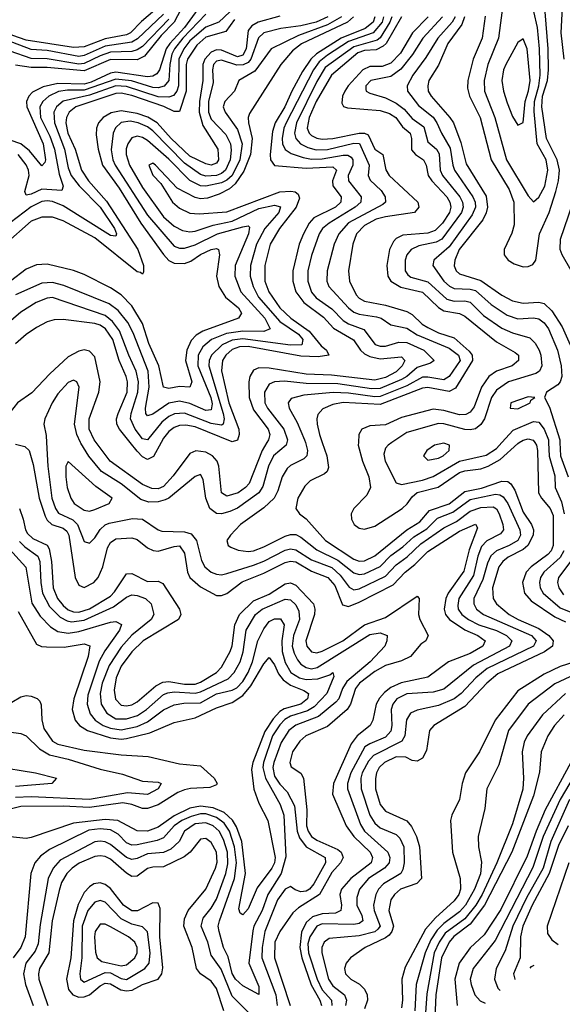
# Model space of a CAD drawing. Header units: inches. Extents: x 884549 to 1028252, y 526810 to 653624.
# Tile 701 of 1056: x 1001506 to 1003559, y 577875 to 581600. Entities that reach past the tile are written whole.
import ezdxf

# ---------------------------------------------------------------- set-up
doc = ezdxf.new("R2010")
doc.units = ezdxf.units.IN
doc.header["$MEASUREMENT"] = 0
doc.layers.add('B0507', color=7, linetype='Continuous')
doc.layers.add('B0508', color=7, linetype='Continuous')

msp = doc.modelspace()

# ---------------------------------------------------------------- linework, layer by layer
at = {"layer": 'B0507', "color": 5}
for points, elevation in [([(1001490, 579994.2), (1001525.2, 579985.2), (1001541.5, 579970), (1001556.6, 579916.6), (1001579.2, 579790), (1001602, 579722), (1001610, 579705.9), (1001627.8, 579690), (1001670, 579676), (1001685, 579665), (1001691.9, 579650), (1001715.5, 579490), (1001730, 579460.1), (1001750, 579452), (1001787.1, 579470), (1001803.4, 579490), (1001820.5, 579530), (1001838.7, 579601.3), (1001850, 579622.3), (1001870, 579635.6), (1001930, 579640.1), (1001950, 579633.8), (1001990, 579601.5), (1002011.4, 579591.4), (1002030, 579589.4), (1002090, 579607.3), (1002110, 579608.7), (1002130, 579582), (1002140.3, 579510), (1002150, 579488.8), (1002190, 579454.2), (1002250, 579421), (1002270, 579420.8), (1002290, 579429.1), (1002347.2, 579472.8), (1002430, 579506), (1002510, 579546.5), (1002530, 579551.6), (1002550, 579548.6), (1002610, 579513.5), (1002672, 579490), (1002698.7, 579458.7), (1002726.6, 579386.6), (1002750, 579379.8), (1002790, 579395.5), (1002918.4, 579461.6), (1002963.8, 579510), (1003001.2, 579538.8), (1003050, 579587.6), (1003170, 579664.8), (1003230, 579690.9), (1003237.9, 579677.9), (1003205.9, 579594.1), (1003186.2, 579513.8), (1003126.5, 579430), (1003118, 579410), (1003112.1, 579370), (1003116.3, 579350), (1003131.2, 579330), (1003190, 579291.4), (1003239.5, 579270), (1003266.2, 579250), (1003257.4, 579230), (1003210, 579202.2), (1003127.5, 579170), (1003050, 579112.6), (1002949, 579091), (1002910, 579073.1), (1002885.4, 579054.6), (1002866.8, 579033.2), (1002854.5, 579010), (1002841.5, 578950), (1002831.9, 578930), (1002782.4, 578890), (1002760, 578860), (1002692.5, 578710), (1002689.1, 578669.1), (1002740.6, 578550), (1002770, 578510.1), (1002832.2, 578450), (1002840.6, 578430), (1002834.9, 578410), (1002758.6, 578350), (1002723.9, 578310), (1002717.1, 578290), (1002723.2, 578250), (1002720.9, 578230), (1002700.3, 578219.7), (1002650, 578216.6), (1002614.2, 578205.8), (1002590, 578183.8), (1002572.2, 578147.8), (1002565.2, 578090), (1002573.2, 578050), (1002608.7, 577948.7), (1002641.5, 577890), (1002647.2, 577870)], 2120), ([(1001607.9, 580000), (1001612, 579910), (1001627.7, 579790), (1001641.4, 579750), (1001652.8, 579732.8), (1001707.6, 579707.6), (1001724.5, 579690), (1001750, 579625.3), (1001770, 579619.5), (1001790, 579639.2), (1001810, 579670.6), (1001830, 579688.5), (1001845, 579695), (1001932.6, 579712.6), (1001970, 579710.1), (1002029.8, 579669.8), (1002044.3, 579664.4), (1002130, 579662.6), (1002154.9, 579654.9), (1002174.3, 579630), (1002194.2, 579554.2), (1002206.8, 579530), (1002230, 579510.1), (1002250, 579502.5), (1002270, 579499.6), (1002290, 579504.2), (1002390, 579535.5), (1002430, 579551.3), (1002510, 579593.3), (1002530, 579598), (1002550, 579594.2), (1002610, 579556.7), (1002686.8, 579526.8), (1002718.6, 579498.6), (1002752.5, 579452.5), (1002770, 579443.2), (1002790, 579446.2), (1002890, 579494), (1002930, 579537.9), (1002972.2, 579567.8), (1003023.3, 579616.7), (1003110, 579677.4), (1003158.1, 579701.9), (1003210, 579739.9), (1003250, 579754.2), (1003296.5, 579756.5), (1003309.3, 579749.3), (1003319.1, 579730), (1003333.9, 579690), (1003335.6, 579670), (1003325.1, 579654.9), (1003272.5, 579627.5), (1003253.5, 579606.5), (1003239.1, 579570), (1003222.5, 579497.5), (1003166.7, 579410), (1003163.1, 579383.1), (1003165.1, 579370), (1003178.2, 579350), (1003203.5, 579330), (1003242.9, 579310), (1003310, 579288.7), (1003347.5, 579270), (1003367.3, 579250), (1003358.9, 579230), (1003222.1, 579157.9), (1003110, 579067), (1003070, 579055.2), (1002970, 579049.3), (1002932.1, 579030), (1002916.9, 579010), (1002911.4, 578990), (1002914.2, 578930), (1002910, 578907.7), (1002890, 578885.4), (1002830, 578860.6), (1002811.5, 578848.5), (1002758, 578750), (1002746.3, 578710), (1002746.3, 578690), (1002794.6, 578554.6), (1002810.7, 578530), (1002898.7, 578450), (1002906.3, 578430), (1002903.2, 578410), (1002885.5, 578390), (1002825.7, 578350), (1002791.6, 578310), (1002781.5, 578278.5), (1002781.4, 578250), (1002799.9, 578210), (1002804.2, 578190), (1002790, 578180.8), (1002770, 578176.9), (1002650, 578179.5), (1002629.8, 578170), (1002603.1, 578130), (1002596.6, 578103.4), (1002598.6, 578070), (1002631.3, 577970), (1002649.9, 577930), (1002685.3, 577890), (1002687.1, 577870)], 2140), ([(1002516.4, 580000), (1002513.4, 579990), (1002466.5, 579950), (1002447.3, 579910), (1002426, 579834), (1002410.7, 579809.3), (1002330, 579752.2), (1002301.5, 579738.5), (1002270, 579730.2), (1002250, 579732), (1002225, 579750), (1002210.2, 579790), (1002199.9, 579859.9), (1002190, 579878.8), (1002170, 579871.1), (1002070.2, 579789.8), (1002056.6, 579783.4), (1002030, 579775.6), (1001994.1, 579774.1), (1001963.9, 579783.9), (1001890, 579843.4), (1001815.6, 579890), (1001768.1, 579948.1), (1001737.5, 579997.5), (1001736.2, 580000)], 2140), ([(1002440.8, 580000), (1002423.1, 579970), (1002374.4, 579845.6), (1002360.7, 579830), (1002332.1, 579810), (1002290, 579796.6), (1002269.6, 579810), (1002259.7, 579910), (1002252.8, 579930), (1002235.6, 579950), (1002210, 579963.4), (1002171.9, 579968.1), (1002150, 579958.3), (1002086.2, 579873.8), (1002050, 579834.3), (1002030, 579824.4), (1002006.4, 579826.4), (1001970, 579841.7), (1001847.8, 579930), (1001795.6, 580000)], 2120), ([(1002041.1, 580000), (1002012.5, 579947.5), (1001990, 579936.4), (1001970, 579945.4), (1001950, 579967.1), (1001923.8, 580000)], 2080), ([(1002586.6, 580000), (1002594.9, 579970), (1002592.5, 579950), (1002581.1, 579938.9), (1002530, 579913.4), (1002518.1, 579901.9), (1002498.8, 579870), (1002482.6, 579817.4), (1002468.1, 579790), (1002430, 579753.1), (1002341.8, 579690), (1002302.9, 579650), (1002290.2, 579630), (1002294.6, 579610), (1002304.1, 579604.1), (1002332.9, 579592.9), (1002370, 579588.4), (1002390, 579590.8), (1002430, 579605.5), (1002510, 579646.1), (1002530, 579652.4), (1002550, 579652.3), (1002570, 579641.8), (1002630, 579593.8), (1002710, 579555.3), (1002770, 579507.1), (1002790, 579501), (1002810, 579503.8), (1002870, 579531.2), (1002910, 579572.9), (1002955.2, 579604.8), (1002996.5, 579643.5), (1003046.1, 579673.9), (1003086.4, 579713.6), (1003144, 579736), (1003210, 579785), (1003305.2, 579805.2), (1003322.2, 579802.2), (1003334.8, 579794.8), (1003352.5, 579770), (1003397.8, 579670), (1003400.2, 579650), (1003389.7, 579630), (1003357.5, 579610), (1003310.2, 579589.8), (1003288.7, 579571.4), (1003275.9, 579544.1), (1003257.7, 579482.3), (1003224.3, 579410), (1003223.6, 579390), (1003234.3, 579370), (1003260.4, 579350), (1003441.8, 579270), (1003459.7, 579250), (1003449.6, 579230), (1003274.3, 579145.7), (1003231.6, 579110), (1003175.4, 579050), (1003149.3, 579030.7), (1003090, 579005.7), (1003010, 578987.4), (1002983.8, 578976.2), (1002968.6, 578951.4), (1002963.5, 578890), (1002951, 578870), (1002844.1, 578816), (1002825.6, 578794.4), (1002801.9, 578750), (1002796, 578730), (1002797.3, 578690), (1002831.1, 578590), (1002850, 578559.9), (1002870, 578542.5), (1002930, 578517), (1002943.6, 578503.5), (1002958.8, 578470), (1002960.6, 578410), (1002955.6, 578384.4), (1002947.4, 578370), (1002882.6, 578330), (1002863.5, 578310), (1002853.6, 578290), (1002844.5, 578250), (1002846.3, 578230), (1002869.7, 578170), (1002861.2, 578158.8), (1002850, 578149.4), (1002790, 578134), (1002676.4, 578123.6), (1002657.5, 578110), (1002648.5, 578090), (1002649.4, 578070), (1002674, 577970), (1002690, 577944.1), (1002735.1, 577910), (1002742.7, 577890), (1002738.2, 577870)], 2160), ([(1002650.8, 580000), (1002668.4, 579950), (1002674.2, 579905.8), (1002669.3, 579890.7), (1002658.5, 579881.5), (1002605, 579855), (1002584.6, 579835.4), (1002558.7, 579790), (1002550.9, 579750), (1002564.2, 579730), (1002590, 579711.7), (1002662.2, 579630), (1002770, 579558.8), (1002790, 579551.8), (1002810, 579552), (1002850, 579571.2), (1002970.2, 579669.8), (1003019.6, 579700.4), (1003056.7, 579743.3), (1003130, 579768.2), (1003190, 579815.3), (1003252.3, 579827.7), (1003330, 579853.9), (1003353, 579853), (1003364.1, 579844.1), (1003379.5, 579819.5), (1003410, 579736.8), (1003441.6, 579690), (1003449.1, 579670), (1003448.2, 579650), (1003428.2, 579610), (1003410, 579595.4), (1003353.7, 579566.3), (1003333.7, 579550), (1003319, 579530), (1003294.5, 579450), (1003296.4, 579410), (1003309.2, 579390), (1003358, 579350), (1003391.5, 579330), (1003470, 579296), (1003507.2, 579270), (1003524.3, 579250), (1003521.9, 579230), (1003491.4, 579208.6), (1003314.8, 579125.2), (1003273.3, 579090), (1003190, 579001.1), (1003073, 578930), (1003056.6, 578910), (1003045.3, 578834.7), (1003030, 578805.7), (1003010, 578794), (1002990, 578797.5), (1002966.6, 578810), (1002930, 578810.7), (1002885.8, 578790), (1002865.2, 578770), (1002855.8, 578750), (1002851.6, 578728.4), (1002852.5, 578690), (1002870.1, 578630), (1002890, 578605.1), (1002970, 578568.8), (1002987.8, 578547.8), (1003006.4, 578510), (1003018.5, 578470), (1003025.9, 578350), (1003008.3, 578331.7), (1002947, 578310), (1002923.3, 578290), (1002910.1, 578270), (1002901.9, 578230), (1002919.8, 578170), (1002914.1, 578150), (1002903.4, 578136.6), (1002890, 578125.7), (1002812.3, 578090), (1002757.3, 578050), (1002740.8, 578030), (1002735, 578010), (1002738.6, 577990), (1002758.5, 577970), (1002791.4, 577951.4), (1002810, 577931.9), (1002819.9, 577910), (1002821.1, 577890), (1002810, 577857.8)], 2180), ([(1002787, 580000), (1002786.6, 579990), (1002802.2, 579930), (1002826.7, 579870), (1002832.8, 579830), (1002819.3, 579800.7), (1002769.5, 579750), (1002760.4, 579730), (1002761.2, 579710), (1002771.6, 579690), (1002790, 579676.2), (1002810, 579672.5), (1002850, 579683.6), (1002952.2, 579750), (1002972.2, 579767.8), (1002990, 579794.4), (1003009.5, 579810.5), (1003089.1, 579830.9), (1003170, 579886.2), (1003190, 579893), (1003250, 579900.3), (1003278.1, 579910), (1003323.7, 579936.3), (1003390, 579996.7), (1003395.6, 580000)], 2220), ([(1002914, 580000), (1002899.3, 579990), (1002890, 579978.7), (1002883.7, 579956.3), (1002889, 579930), (1002930, 579848.1), (1002950, 579840.7), (1003030, 579858.1), (1003070, 579871.1), (1003170, 579929.1), (1003270, 579952), (1003310, 579977.2), (1003330.4, 580000)], 2240), ([(1003454.3, 580000), (1003460.7, 579990), (1003464.1, 579970), (1003469, 579810), (1003479.6, 579790), (1003513.2, 579750), (1003523.4, 579723.4), (1003524, 579610), (1003516.9, 579590), (1003504.2, 579575.8), (1003440.4, 579530), (1003421.6, 579510), (1003407.6, 579470), (1003414.9, 579430), (1003440.5, 579400.5), (1003530, 579341), (1003570, 579322)], 2220), ([(1003506.7, 580000), (1003508.7, 579948.7), (1003530, 579874), (1003531.3, 579830), (1003555.4, 579775.4), (1003566.1, 579730)], 2240), ([(1003549.5, 580000), (1003552, 579950), (1003581, 579870)], 2260), ([(1001505.2, 579750), (1001519.6, 579710), (1001527.8, 579670), (1001535.6, 579655.6), (1001556.4, 579636.4), (1001610, 579611.4), (1001618, 579598), (1001625.8, 579550), (1001632.9, 579450), (1001649.6, 579410), (1001670, 579383.5), (1001690, 579367), (1001710, 579359.2), (1001730, 579358.3), (1001770, 579370.4), (1001850, 579418.7), (1001865.3, 579434.7), (1001910, 579503.1), (1001930, 579505), (1001990, 579474.9), (1002030, 579475.1), (1002047.2, 579467.2), (1002110.5, 579370), (1002116.1, 579350), (1002106.7, 579330), (1001972.9, 579250), (1001930, 579207.9), (1001890, 579154), (1001871.3, 579110), (1001863.3, 579063.3), (1001868.7, 579028.7), (1001890, 579006.5), (1001910, 579003.9), (1001930, 579008.1), (1001950, 579018.7), (1002020.8, 579079.2), (1002047, 579093), (1002070, 579095.9), (1002130, 579085.7), (1002170, 579085.7), (1002190, 579093.2), (1002250.1, 579129.9), (1002268.8, 579150), (1002302.6, 579210), (1002309.3, 579230.7), (1002319.5, 579310), (1002337.7, 579350), (1002390, 579401.2), (1002450, 579426.5), (1002510, 579464.9), (1002530, 579468.7), (1002550, 579459.9), (1002616.8, 579390), (1002622.2, 579370), (1002620.9, 579350), (1002588.9, 579250), (1002592.2, 579230), (1002610, 579208), (1002630, 579204.7), (1002650, 579210.9), (1002728, 579250), (1002809.9, 579310), (1002890, 579337.6), (1003010, 579419.1), (1003016.8, 579410), (1003015, 579350), (1003019.3, 579330), (1003051.6, 579270), (1003042.3, 579250), (1003022.9, 579237.1), (1002984.4, 579190), (1002950, 579174), (1002890, 579156.7), (1002850, 579133.4), (1002791.8, 579090), (1002775.8, 579070), (1002757.3, 579010), (1002744.2, 578990), (1002670, 578926.1), (1002588.5, 578890), (1002565.6, 578870), (1002537.9, 578830), (1002528.1, 578790), (1002533.4, 578773.4), (1002568.9, 578748.9), (1002579.9, 578730), (1002592.1, 578610), (1002590.6, 578550), (1002596.7, 578530), (1002610, 578509.4), (1002630, 578495.9), (1002710, 578460.2), (1002722.3, 578450), (1002729.5, 578430), (1002719.1, 578410), (1002686.8, 578373.2), (1002640.3, 578290), (1002560.9, 578239.1), (1002539.6, 578220.4), (1002490, 578150.6), (1002471.5, 578110), (1002469.3, 578050), (1002529.6, 577870)], 2080), ([(1001455.5, 579610), (1001529, 579529), (1001552.5, 579392.4), (1001583.5, 579343.5), (1001622.5, 579302.5), (1001650, 579285.5), (1001690, 579278.5), (1001730, 579285.5), (1001850, 579320.2), (1001870, 579323.1), (1001891.6, 579311.6), (1001883, 579290), (1001828.4, 579211.6), (1001807.2, 579172.8), (1001764.3, 579044.3), (1001761.5, 579010), (1001773, 578973), (1001791.2, 578950), (1001821.3, 578930), (1001850, 578919), (1001890, 578913.1), (1001950, 578925.6), (1001990, 578942.9), (1002050, 578988.2), (1002090, 579007.3), (1002126.5, 579013.5), (1002190, 579015.7), (1002250, 579048.7), (1002310, 579063.3), (1002327.8, 579072.2), (1002350, 579095.6), (1002370.6, 579130), (1002386.3, 579170), (1002406.9, 579250), (1002430, 579294.7), (1002450, 579322.4), (1002470, 579333.2), (1002492.5, 579332.5), (1002506.1, 579310), (1002497.9, 579250), (1002499.5, 579210), (1002510, 579167.9), (1002531.1, 579130), (1002564.2, 579110), (1002590, 579103.9), (1002634.4, 579105.6), (1002678.6, 579121.4), (1002690, 579130.5), (1002694.8, 579114.8), (1002667.3, 579050), (1002619.6, 579000.4), (1002594.5, 578985.5), (1002530, 578965.1), (1002508.4, 578951.6), (1002490, 578932.3), (1002462.7, 578890), (1002428.7, 578790), (1002426.3, 578770), (1002436.2, 578730), (1002490.9, 578630), (1002505.2, 578590), (1002512.3, 578432.3), (1002495.1, 578370), (1002444.8, 578290), (1002423.1, 578230), (1002391.6, 578170), (1002387.7, 578152.3), (1002373.3, 578030), (1002410, 577942), (1002410, 577912), (1002350, 577944.5), (1002322.9, 577970), (1002310, 577991), (1002294, 578054), (1002277.2, 578090), (1002260.4, 578150), (1002256.8, 578170), (1002261.5, 578190), (1002318, 578350), (1002325.7, 578410), (1002318.9, 578470), (1002300, 578530), (1002279.4, 578559.4), (1002250, 578582), (1002210, 578595.2), (1002190, 578594.9), (1002154.4, 578585.6), (1002118.9, 578570), (1002090.9, 578550), (1002050, 578504.6), (1002025.9, 578494.1), (1001950, 578478.1), (1001930, 578476.4), (1001910, 578485.7), (1001878, 578518), (1001850, 578534.3), (1001810, 578538.9), (1001767.1, 578532.9), (1001619.1, 578460.9), (1001585.4, 578434.6), (1001563.1, 578410), (1001548.3, 578370), (1001526.6, 578130), (1001510.4, 578090), (1001481.4, 578050)], 2040), ([(1001505.1, 579625.1), (1001525.3, 579605.3), (1001575.3, 579570), (1001582.5, 579550), (1001585.5, 579470), (1001592.9, 579430), (1001619.2, 579379.3), (1001659.2, 579339.2), (1001685.1, 579325.1), (1001701.9, 579321.9), (1001750, 579328.6), (1001861.4, 579378.6), (1001910, 579414.7), (1001930, 579423.9), (1001950, 579421.7), (1001982.3, 579410), (1002003.9, 579390), (1002012.9, 579350), (1002003.3, 579330), (1001930, 579270.8), (1001890, 579225.6), (1001844.1, 579155.9), (1001818.1, 579090), (1001810, 579050), (1001813.9, 579010), (1001835.9, 578975.9), (1001870, 578955.3), (1001910, 578954.2), (1001952.2, 578967.8), (1001985.3, 578990), (1002050, 579046.3), (1002066.6, 579053.4), (1002090, 579056.4), (1002170, 579052.1), (1002190, 579057.2), (1002294.1, 579105.9), (1002317.2, 579130), (1002339.6, 579170), (1002351.5, 579208.5), (1002362.8, 579290), (1002398.4, 579350), (1002423.6, 579370), (1002510, 579407.9), (1002530, 579405), (1002550, 579385.4), (1002562.5, 579362.5), (1002564.3, 579330), (1002541.2, 579270), (1002536.9, 579230), (1002543.7, 579203.7), (1002557.3, 579177.3), (1002570, 579162), (1002590, 579148.3), (1002610, 579144.2), (1002631.3, 579148.7), (1002830, 579273.4), (1002870, 579279.9), (1002895.5, 579270), (1002895.1, 579250), (1002887, 579230), (1002831.9, 579170), (1002743.5, 579096.5), (1002727.4, 579070), (1002712.9, 579030), (1002702.5, 579017.5), (1002636.7, 578963.3), (1002550, 578930.7), (1002524.7, 578910), (1002495, 578865), (1002467.9, 578790), (1002464.2, 578770), (1002470, 578737.2), (1002490, 578707.7), (1002518.3, 578678.3), (1002545.7, 578625.7), (1002555.5, 578530), (1002564.1, 578504.1), (1002590.1, 578470), (1002661.8, 578430), (1002663.4, 578410), (1002619, 578330), (1002602.1, 578310), (1002590, 578303.1), (1002570, 578300.1), (1002547.9, 578307.9), (1002530, 578320.9), (1002510, 578309.9), (1002481.4, 578270), (1002432.9, 578150), (1002422.9, 578090), (1002421.8, 578050), (1002474.8, 577910), (1002480.4, 577870)], 2060), ([(1003564.1, 579590), (1003550, 579565.4), (1003488.7, 579510), (1003476.4, 579490), (1003472.1, 579470), (1003474.4, 579450), (1003485.8, 579430), (1003550, 579374.8), (1003690, 579317.6)], 2240), ([(1003598.3, 579561.7), (1003544.1, 579490), (1003540.2, 579470), (1003545.2, 579450), (1003563.4, 579423.4)], 2260), ([(1001500.7, 579360.7), (1001570, 579237.4), (1001588.2, 579228.2), (1001607, 579227), (1001674.1, 579225.9), (1001750, 579238.1), (1001770.8, 579230.8), (1001765.7, 579190), (1001710.9, 579030.9), (1001704, 578990), (1001715.8, 578950), (1001732.3, 578930), (1001762.7, 578910), (1001850, 578883), (1001890, 578878.2), (1001910, 578880.4), (1001998.1, 578901.9), (1002090, 578940.8), (1002170, 578958.3), (1002250, 578996.8), (1002310, 579017.1), (1002350, 579042.6), (1002380.4, 579079.6), (1002430, 579162.4), (1002450, 579186.8), (1002470, 579158.7), (1002485, 579125), (1002502.8, 579102.8), (1002530, 579081.5), (1002581.3, 579061.3), (1002598, 579050), (1002595, 579030), (1002570.1, 579010), (1002506.9, 578993.1), (1002490, 578981.9), (1002465.3, 578954.7), (1002433.2, 578906.8), (1002387.9, 578790), (1002383.1, 578763.1), (1002391.5, 578688.5), (1002410, 578635.1), (1002444.6, 578570), (1002472.7, 578430), (1002470, 578410), (1002459.4, 578390), (1002404.6, 578315.4), (1002370, 578235.7), (1002350, 578213.6), (1002340, 578220), (1002335.3, 578235.3), (1002360.5, 578370), (1002346, 578490), (1002325.8, 578545.8), (1002311.4, 578571.4), (1002279.7, 578599.7), (1002238.3, 578618.3), (1002190, 578624.3), (1002150, 578616.3), (1002090, 578587.9), (1002030, 578544.6), (1001990, 578529.3), (1001950, 578530.7), (1001877.4, 578570), (1001830, 578573.6), (1001710, 578559.4), (1001550, 578505.6), (1001530, 578502.4), (1001470, 578508.1)], 2020), ([(1003654, 579186), (1003550, 579152.7), (1003490, 579123.6), (1003390, 579060.3), (1003304.2, 578950), (1003245.9, 578830), (1003192.4, 578750), (1003179.6, 578710), (1003170.1, 578650), (1003140.4, 578590), (1003135.4, 578570), (1003142.6, 578450), (1003172.8, 578350), (1003173.5, 578310), (1003166.6, 578290), (1003150, 578265.7), (1003078.3, 578201.7), (1003041.5, 578158.5), (1002964.7, 578015.3), (1002951.3, 577970), (1002954.2, 577890), (1002950, 577861.8)], 2220), ([(1003586.5, 579113.5), (1003530, 579087.1), (1003429.8, 579010.2), (1003354.9, 578910), (1003318.9, 578781.1), (1003273.1, 578690), (1003265.1, 578614.9), (1003239.8, 578510), (1003241.1, 578470), (1003252.9, 578412.9), (1003248.7, 578368.7), (1003225.9, 578310), (1003192.7, 578250), (1003170, 578223.9), (1003110, 578180.5), (1003084.9, 578155.1), (1003061.5, 578118.5), (1003039.4, 578070), (1003006.2, 577950), (1003000.4, 577850)], 2240), ([(1001442.1, 578997.9), (1001510, 579038.3), (1001530, 579042.7), (1001550, 579040.5), (1001572.1, 579032.1), (1001582, 579022), (1001587.9, 579007.9), (1001589.7, 578950.3), (1001597.7, 578917.7), (1001630, 578870.1), (1001650, 578858.4), (1001750, 578835.8), (1001890, 578818), (1001991.9, 578811.9), (1002110, 578784.6), (1002190, 578777.3), (1002241.2, 578730), (1002252.6, 578710), (1002250, 578704.8), (1002225.1, 578694.9), (1002151.7, 578691.7), (1002130, 578686.6), (1002104.4, 578675.6), (1002030, 578629.7), (1001990, 578615.1), (1001970, 578615.5), (1001930, 578630.9), (1001896.3, 578636.3), (1001770, 578618.9), (1001670, 578623.8), (1001510, 578622.9), (1001470, 578612.5)], 1980), ([(1003571.1, 579050), (1003483.7, 578970), (1003425.7, 578890), (1003413.9, 578866.1), (1003406.7, 578830), (1003411.9, 578730), (1003408.6, 578688.6), (1003370, 578558), (1003311.2, 578410), (1003255.1, 578290), (1003231.1, 578250), (1003190, 578198.2), (1003116, 578144), (1003092.9, 578110), (1003074.1, 578070), (1003045.7, 577914.3), (1003037.2, 577790)], 2260), ([(1003565.9, 578970), (1003529.3, 578930), (1003503.8, 578890), (1003478.9, 578830), (1003472.5, 578752.5), (1003450, 578662.8), (1003367.9, 578450), (1003264.6, 578250), (1003210, 578178.2), (1003148.7, 578131.3), (1003130, 578110), (1003101.8, 578050), (1003080.4, 577910), (1003070.8, 577709.2)], 2280), ([(1001410, 578913), (1001510, 578899.8), (1001530, 578890.8), (1001581.4, 578841.4), (1001618.5, 578818.5), (1001690, 578801.7), (1001810, 578764.1), (1001894.7, 578745.3), (1001970, 578719.2), (1002030, 578715.7), (1002041.7, 578710), (1002030.1, 578690), (1001990, 578668.2), (1001914.4, 578674.4), (1001770, 578650), (1001550, 578659.2), (1001490, 578657)], 1960), ([(1003669.2, 578850), (1003550.6, 578650), (1003486.3, 578510), (1003447.5, 578392.5), (1003304.4, 578115.6), (1003221, 578010), (1003210.5, 577970), (1003213.3, 577950), (1003227.8, 577910), (1003248.3, 577888.3), (1003266.7, 577879.3)], 2340), ([(1003590.3, 578790), (1003494.3, 578610), (1003459.4, 578530), (1003425.1, 578434.9), (1003326.2, 578233.8), (1003262.6, 578137.4), (1003210, 578088.9), (1003168.6, 578030), (1003152.5, 577970), (1003161, 577870)], 2320), ([(1001410, 578775.5), (1001565.5, 578750), (1001645.5, 578730), (1001627.3, 578710), (1001490, 578699.1)], 1940), ([(1003586.3, 578650), (1003515.5, 578490), (1003485.6, 578390), (1003422.8, 578277.2), (1003371.2, 578170), (1003342.9, 578077.1), (1003308.5, 578010), (1003301.7, 577970), (1003315.2, 577935.2), (1003323.5, 577927)], 2360), ([(1002370, 577845.2), (1002310, 577905.8), (1002267.9, 578007.9), (1002230, 578060.2), (1002217.3, 578110), (1002192.1, 578170), (1002199.6, 578200.4), (1002230, 578238.2), (1002250, 578272.3), (1002285.5, 578370), (1002293.3, 578406.7), (1002291.7, 578450), (1002277.6, 578497.6), (1002260, 578530), (1002237.3, 578550), (1002210, 578561.5), (1002170, 578557.1), (1002129.5, 578530), (1002108.7, 578490), (1002078.1, 578461.9), (1002050, 578449.4), (1001990, 578443.7), (1001950, 578426.5), (1001930, 578423.1), (1001910, 578429.9), (1001850, 578479.2), (1001830, 578489.1), (1001810, 578492.1), (1001790, 578488.8), (1001659.4, 578420.6), (1001632.3, 578390), (1001614.2, 578350), (1001583.3, 578176.7), (1001576.2, 578103.7), (1001564.4, 578075.6), (1001529.5, 578030), (1001520.5, 577990), (1001528, 577950), (1001556.6, 577870)], 2060), ([(1003581.1, 578550), (1003544.3, 578475.7), (1003508.2, 578370), (1003444.8, 578250), (1003409.5, 578170), (1003400, 578130), (1003399.4, 578050), (1003374.3, 577990), (1003379.2, 577970), (1003380.3, 577969.2)], 2380), ([(1002278.1, 577850), (1002250, 577934), (1002230, 577962.2), (1002189.7, 577989.7), (1002174.6, 578010), (1002158, 578090), (1002127.5, 578170), (1002130, 578198), (1002142.9, 578230), (1002210, 578310.7), (1002247.1, 578390), (1002252.7, 578412.7), (1002250.2, 578450), (1002230, 578486.9), (1002210, 578501.6), (1002190, 578499.1), (1002151, 578450), (1002127.7, 578432.3), (1002050, 578395.2), (1002010, 578394.1), (1001990, 578388), (1001950, 578359.9), (1001930, 578358.4), (1001910, 578370.3), (1001850, 578423.5), (1001830, 578433.7), (1001810, 578436.8), (1001790, 578433.6), (1001731.6, 578408.4), (1001704, 578390), (1001684.5, 578370), (1001664.8, 578335.2), (1001655, 578305), (1001629.2, 578190), (1001615.8, 578070), (1001581.2, 578010), (1001576.6, 577990), (1001578.5, 577970), (1001612.3, 577870)], 2080), ([(1003583.6, 578410), (1003501.7, 578170), (1003502.8, 578142.8), (1003518.3, 578118.3), (1003543, 578100.8)], 2420), ([(1003437.2, 578011.4), (1003441.7, 578018.3), (1003452.1, 578022.5)], 2380)]:
    msp.add_lwpolyline(points, dxfattribs=dict(at, elevation=elevation))
for points, elevation in [([(1003110, 579997.4), (1003075.6, 579990), (1003046.2, 579970), (1003034, 579950), (1003050, 579932.9), (1003090, 579941.5), (1003107.9, 579950), (1003130.5, 579970), (1003131.6, 579990)], 2260), ([(1001690, 579928.2), (1001680.9, 579910), (1001680.1, 579870), (1001685.7, 579830), (1001699.8, 579790), (1001712, 579770), (1001750, 579743.6), (1001770, 579739.8), (1001790, 579746.2), (1001845.1, 579770), (1001855.4, 579790), (1001794.3, 579834.3)], 2160), ([(1001810, 578333.8), (1001786.4, 578330), (1001770, 578319.2), (1001750, 578297.1), (1001727.3, 578252.7), (1001709.1, 578190), (1001699, 578050), (1001683.4, 577970), (1001690.8, 577930.8), (1001706.6, 577910), (1001730, 577901.5), (1001750, 577903.1), (1001770, 577910.3), (1001810, 577943.9), (1001830, 577955), (1001850, 577952.1), (1001889.2, 577929.2), (1001910, 577925.2), (1001932.1, 577927.9), (1001970.8, 577949.2), (1002030, 577970.1), (1002043.8, 577990), (1002048, 578012), (1002036, 578130), (1002037.2, 578237.2), (1002030, 578257), (1002010, 578258), (1001951.8, 578228.2), (1001930, 578228.6), (1001898.4, 578250), (1001850, 578312.6), (1001830, 578327.6)], 2120), ([(1001810, 578267.3), (1001790, 578260.9), (1001763.8, 578230), (1001742.9, 578170), (1001740.5, 578050), (1001733.4, 577990), (1001736.2, 577970), (1001750, 577958.5), (1001830, 577995), (1001850, 577993.2), (1001890, 577971.9), (1001910, 577968.4), (1001979.4, 578010), (1001995.6, 578030), (1001999.9, 578070), (1001989, 578149), (1001970, 578168), (1001930, 578177.6), (1001890, 578198.5), (1001830, 578260.5)], 2140), ([(1001810, 578178), (1001792.1, 578150), (1001789.5, 578130.5), (1001792.2, 578072.2), (1001799.2, 578050), (1001817.1, 578037.1), (1001843.9, 578030), (1001890, 578019.9), (1001910, 578023.8), (1001942.2, 578050), (1001949.9, 578070), (1001949.9, 578090), (1001941.9, 578110), (1001918.2, 578130), (1001850, 578168), (1001830, 578177.5)], 2160)]:
    msp.add_lwpolyline(points, close=True, dxfattribs=dict(at, elevation=elevation))
at = {"layer": 'B0508', "color": 5}
for points, elevation in [([(1002033.3, 581650), (1001966.9, 581593.1), (1001924.6, 581550), (1001910, 581543.1), (1001830, 581527.3), (1001750, 581497.4), (1001710, 581495.1), (1001530, 581521.9), (1001480.6, 581540.6), (1001410, 581575.7), (1001390, 581582.2), (1001358, 581582), (1001330.1, 581570), (1001318.5, 581550), (1001317.6, 581530), (1001331.9, 581448.1), (1001325.4, 581414.6), (1001310, 581404.2), (1001246.4, 581426.4), (1001230, 581440.8), (1001190, 581514.5), (1001173.8, 581610)], 1820), ([(1002190, 581653.5), (1002129.5, 581570), (1002073.4, 581510), (1002060, 581490), (1002034.3, 581410), (1002024.6, 581395.4), (1002010, 581386.1), (1001990, 581383.7), (1001870, 581401.1), (1001850, 581397.6), (1001776.3, 581363.7), (1001750, 581356.3), (1001650, 581358.6), (1001594.3, 581345.7), (1001554.8, 581325.2), (1001541.1, 581310), (1001532.3, 581290), (1001533.3, 581270), (1001595.2, 581130), (1001603.4, 581070), (1001600.9, 581059.1), (1001590, 581047.2), (1001543.2, 581103.2), (1001510.3, 581130.3), (1001470, 581144.5)], 1920), ([(1002130, 581664.4), (1002090.6, 581590), (1002040.6, 581539.4), (1001977.8, 581462.2), (1001950, 581448.5), (1001850, 581449.7), (1001750, 581405.9), (1001610, 581418.4), (1001550, 581419.2), (1001490, 581427.5)], 1880), ([(1003334.7, 581665.3), (1003317.2, 581530), (1003276.2, 581430), (1003263.3, 581370), (1003264.6, 581330), (1003303.7, 581230), (1003347.9, 581070), (1003430, 580933.2), (1003450, 580910.2), (1003470, 580928.2), (1003493, 580970), (1003504.1, 581030), (1003496.9, 581070), (1003463.2, 581130), (1003452.6, 581252.6), (1003452.9, 581290), (1003469.5, 581350), (1003475.2, 581390), (1003472.5, 581490), (1003464.3, 581570), (1003451.3, 581631.3)], 2340), ([(1003565.4, 581450), (1003554.6, 581550), (1003560.4, 581670)], 2280), ([(1002050, 581620.6), (1001952.1, 581527.9), (1001930, 581515.2), (1001830, 581499.5), (1001750, 581464), (1001730, 581460.4), (1001610, 581483.7), (1001550, 581486.9), (1001410, 581540.2), (1001390, 581541.1), (1001372.8, 581530), (1001365.5, 581510), (1001366, 581446), (1001380.1, 581350), (1001370, 581333.9), (1001272, 581368), (1001230, 581370.5), (1001203.8, 581383.8), (1001190, 581407.6), (1001161.7, 581490), (1001130, 581602)], 1840), ([(1002301.2, 581630), (1002259, 581590), (1002210, 581571.3), (1002150, 581520.4), (1002127, 581490), (1002108.1, 581450), (1002106.9, 581350), (1002100.9, 581330), (1002087.6, 581312.4), (1002070, 581306.4), (1002030, 581308.1), (1001910, 581346.5), (1001870, 581349.1), (1001770, 581314.3), (1001670, 581291.8), (1001645.7, 581270), (1001635.8, 581250), (1001637.7, 581210), (1001675, 581110), (1001690, 581039), (1001701.3, 581010), (1001730.8, 580970.8), (1001810.1, 580890.1), (1001864.5, 580810), (1001872.4, 580790), (1001870, 580780.8), (1001850, 580782.7), (1001670, 580895.5), (1001630, 580912.4), (1001610, 580915.1), (1001590, 580912), (1001550, 580891.2), (1001470, 580830.8)], 1960), ([(1002490, 581612.7), (1002408.3, 581590), (1002384, 581576), (1002370, 581559.2), (1002362.2, 581490), (1002350, 581465.1), (1002330, 581458.8), (1002270, 581484.4), (1002250, 581485.7), (1002230, 581477.1), (1002206.3, 581450), (1002199.4, 581430), (1002199.4, 581370), (1002185.8, 581290), (1002184.8, 581250), (1002199.1, 581199.1), (1002255.2, 581110), (1002257.9, 581070), (1002250, 581057.2), (1002230, 581049.7), (1002210, 581054.2), (1002150, 581083.9), (1002078.8, 581150), (1002026.5, 581210), (1001991.3, 581231.3), (1001950, 581245.5), (1001890, 581255), (1001852.1, 581247.9), (1001821.5, 581230), (1001804.6, 581210), (1001797.2, 581190), (1001795.7, 581164.3), (1001802.8, 581110), (1001819.8, 581050), (1001882.1, 580962.1), (1001964, 580830), (1002050, 580711.6), (1002070, 580689.1), (1002090, 580679.2), (1002130, 580677.3), (1002153.8, 580686.2), (1002190, 580711.1), (1002230, 580730.9), (1002250, 580733.6), (1002258.6, 580730), (1002262, 580710), (1002250.8, 580630), (1002259.9, 580590), (1002284.7, 580550), (1002333.3, 580510), (1002345.6, 580490), (1002333.4, 580470), (1002199, 580421), (1002173.7, 580406.3), (1002154.4, 580385.6), (1002138.9, 580350), (1002132.9, 580310), (1002156.7, 580230), (1002150.2, 580210), (1002110, 580211.7), (1002070, 580204.6), (1002049.5, 580209.5), (1002032.5, 580290), (1001994.5, 580374.5), (1001970, 580450), (1001930, 580516.6), (1001890, 580558.4), (1001850, 580585.8), (1001750, 580636.3), (1001710, 580651.5), (1001610, 580674.5), (1001570, 580672.8), (1001530, 580656.3), (1001471.5, 580610)], 2020), ([(1002210, 581620.6), (1002122.7, 581530), (1002091.6, 581490), (1002081.7, 581470), (1002073.7, 581430), (1002070.5, 581370), (1002052.2, 581347.8), (1002030, 581342.4), (1002010, 581343.4), (1001928.4, 581368.4), (1001870, 581375.4), (1001750, 581332.8), (1001687, 581333), (1001652.4, 581327.6), (1001616.7, 581310), (1001593.3, 581290), (1001581.9, 581270), (1001584.3, 581230), (1001619.6, 581159.6), (1001638.1, 581110), (1001655.6, 581015.6), (1001670.5, 580969.5), (1001665.8, 580954.2), (1001590, 580958.7), (1001550, 580939.1), (1001530, 580935.8), (1001525.7, 580950), (1001541.3, 581010), (1001539.4, 581030), (1001530, 581051), (1001500.4, 581090)], 1940), ([(1003266.7, 581613.3), (1003255.7, 581530), (1003221.4, 581450), (1003201.4, 581370), (1003200.4, 581340.4), (1003207, 581310), (1003247.4, 581230), (1003289.5, 581070), (1003357.9, 580957.9), (1003374.8, 580910), (1003376.5, 580823.5), (1003367.3, 580792.7), (1003338.3, 580730), (1003338.8, 580710), (1003353.6, 580690), (1003376, 580676), (1003410, 580665), (1003430, 580665.5), (1003446.8, 580673.2), (1003457.8, 580690), (1003472.5, 580790), (1003508.5, 580870), (1003534.3, 580950), (1003544.5, 580990), (1003547.7, 581030), (1003539.7, 581070), (1003499.2, 581150), (1003480.5, 581270), (1003484.1, 581310), (1003502.5, 581370), (1003506.9, 581410), (1003505.6, 581490), (1003493.6, 581630)], 2320), ([(1002318.9, 581601.1), (1002285.3, 581554.7), (1002210, 581534.2), (1002176.1, 581503.9), (1002140.4, 581450), (1002136, 581430), (1002135.4, 581330), (1002110, 581252.4), (1002090, 581252.9), (1002051.4, 581271.4), (1001930, 581312.6), (1001890, 581321.2), (1001870, 581320.4), (1001717.8, 581270), (1001693.1, 581250), (1001682.9, 581230), (1001680.7, 581210), (1001688.3, 581170), (1001715.3, 581110), (1001739.6, 581030), (1001766.8, 580990), (1001833.8, 580913.8), (1001952.8, 580730), (1001974.6, 580670), (1001974.9, 580645.1), (1001970, 580636.4), (1001963.2, 580643.2), (1001950, 580646.3), (1001790, 580774.7), (1001670, 580838.5), (1001630, 580852.7), (1001590, 580852.8), (1001550, 580837.8), (1001450, 580749.1)], 1980), ([(1002723, 581610), (1002670, 581580.2), (1002560.4, 581539.6), (1002457.5, 581490), (1002394.9, 581405.1), (1002334.4, 581370), (1002318.7, 581330), (1002282.2, 581290), (1002275.9, 581270), (1002282.9, 581250), (1002330, 581184.9), (1002347.5, 581130), (1002338.7, 581070), (1002309.2, 581010.9), (1002290, 580992.7), (1002270, 580982.7), (1002210, 580970), (1002190, 580970.6), (1002150, 580992), (1002070, 581071.5), (1001990, 581142.6), (1001970, 581154.4), (1001950, 581159), (1001930, 581152.8), (1001914.6, 581130), (1001909.3, 581110.7), (1001908.9, 581090), (1001921.6, 581050), (1001970, 580965.5), (1002050, 580854.4), (1002090, 580819), (1002122, 580801.9), (1002150, 580797.4), (1002170, 580799.5), (1002237.7, 580822.3), (1002310, 580838.1), (1002410, 580885.4), (1002470, 580897.5), (1002492.3, 580892.3), (1002486, 580870), (1002433.1, 580810), (1002401.7, 580750), (1002378.6, 580670), (1002377.6, 580630), (1002388.7, 580590), (1002409.3, 580550), (1002490, 580457.8), (1002560.1, 580410), (1002577.3, 580390), (1002572.7, 580370), (1002530, 580367.9), (1002350, 580392.5), (1002310, 580387), (1002271.8, 580370), (1002231.1, 580330), (1002223.2, 580310), (1002221.9, 580290), (1002276.3, 580110), (1002279.9, 580090), (1002276, 580070), (1002270, 580066.1), (1002230, 580072.2), (1002130, 580110.6), (1002091.2, 580108.8), (1002070, 580098.5), (1002043.5, 580076.5), (1001990, 580010.8), (1001970, 580014.6), (1001942.9, 580050), (1001925.2, 580090), (1001927.5, 580110), (1001953.2, 580190), (1001955.6, 580230), (1001947, 580270), (1001918.6, 580330), (1001883.2, 580423.2), (1001857.5, 580457.5), (1001830, 580480.1), (1001630, 580548.2), (1001610, 580546.8), (1001568.8, 580530), (1001510, 580493.8), (1001454.4, 580445.6)], 2060), ([(1002070, 581602.3), (1001970, 581498.8), (1001950, 581485.3), (1001930, 581480), (1001850, 581477), (1001810, 581463.3), (1001750, 581433.7), (1001730, 581431.2), (1001610, 581452.1), (1001550, 581453.3), (1001470, 581480.2)], 1860), ([(1002672.2, 581610), (1002627.9, 581590), (1002570, 581576.1), (1002493.5, 581566.5), (1002429.1, 581550), (1002408.8, 581531.2), (1002380.6, 581450), (1002370, 581438.2), (1002351.4, 581428.6), (1002327.3, 581427.3), (1002270, 581446.2), (1002250, 581442.3), (1002239.6, 581430), (1002235.5, 581410), (1002237.9, 581362.1), (1002220, 581290), (1002219.9, 581250), (1002230, 581224), (1002285.9, 581165.9), (1002303.6, 581130), (1002306.6, 581106.6), (1002302.8, 581070), (1002285, 581030), (1002270, 581017.4), (1002250, 581010.1), (1002210, 581008.4), (1002190, 581014.2), (1002130, 581057.3), (1002010, 581178.8), (1001990, 581194), (1001954.3, 581210), (1001924.5, 581215.5), (1001889.5, 581210.5), (1001868.8, 581191.2), (1001859.7, 581170), (1001852.1, 581107.9), (1001858.2, 581070), (1001867.1, 581050), (1001990, 580860.2), (1002090, 580743.5), (1002110, 580735.2), (1002130, 580735), (1002170, 580747.7), (1002253.7, 580790), (1002350, 580816.4), (1002370, 580819.5), (1002375.4, 580815.4), (1002371.2, 580790), (1002321, 580670), (1002319.6, 580630), (1002342.6, 580570), (1002432.7, 580470), (1002453.1, 580430), (1002430, 580420.4), (1002350, 580421.1), (1002287.9, 580412.1), (1002232, 580390), (1002198.2, 580361.8), (1002181.1, 580330), (1002179.6, 580290), (1002229.2, 580170), (1002233.5, 580146.5), (1002230, 580123.7), (1002210, 580121.5), (1002150, 580147.9), (1002110, 580157.1), (1002070, 580148.7), (1002010, 580107.1), (1001990, 580101.6), (1001983.5, 580110), (1001982.3, 580130), (1001995.4, 580210), (1001992.1, 580270), (1001935.4, 580415.4), (1001914.6, 580454.6), (1001879.1, 580499.1), (1001845.1, 580525.1), (1001673.6, 580593.6), (1001630, 580605), (1001590, 580603.2), (1001490, 580559.3)], 2040), ([(1002769, 581610), (1002745.5, 581590), (1002571.7, 581508.3), (1002538.3, 581481.7), (1002494.2, 581430), (1002374.9, 581245.1), (1002370.1, 581230), (1002371.5, 581210), (1002385.9, 581150), (1002378.7, 581090), (1002353.5, 581026.5), (1002320.8, 580979.2), (1002299.7, 580960.3), (1002260.9, 580939.1), (1002216, 580924), (1002190, 580921.8), (1002170, 580926.8), (1002102.3, 580962.3), (1002020.3, 581050), (1002010, 581056.5), (1001994.9, 581050), (1002010, 581011.6), (1002039.6, 580979.7), (1002083.6, 580910), (1002110, 580886.3), (1002150, 580867.6), (1002185, 580865), (1002290, 580872.8), (1002490, 580949.1), (1002531.5, 580951.5), (1002548, 580948), (1002559.3, 580939.3), (1002565, 580925), (1002551.5, 580890), (1002488.4, 580810), (1002453.3, 580750), (1002433.3, 580670), (1002433.6, 580610), (1002448, 580570), (1002489.8, 580510), (1002531.6, 580470), (1002601.5, 580421.5), (1002645.8, 580365.8), (1002667, 580350), (1002674.8, 580330), (1002635.3, 580324.7), (1002570, 580327.2), (1002370, 580363.5), (1002337.9, 580362.1), (1002310, 580351.5), (1002286.4, 580330), (1002273.3, 580310), (1002269.1, 580270.9), (1002297.6, 580150), (1002335, 580050), (1002335.7, 580030), (1002330, 580009.2), (1002310, 580002.2), (1002170, 580059.6), (1002133.9, 580066.1), (1002110, 580064.8), (1002090, 580057), (1002070, 580041.5), (1002050, 580016.3), (1002041.1, 580000)], 2080), ([(1002850, 581610), (1002843.6, 581590), (1002813, 581567), (1002722.5, 581530), (1002628.9, 581471.1), (1002606.7, 581450), (1002576.1, 581403.9), (1002535.6, 581330), (1002509, 581270), (1002472.6, 581210), (1002462.9, 581177.1), (1002453.1, 581090), (1002454.6, 581070), (1002470, 581048.3), (1002590, 581038.3), (1002690, 581043), (1002704.6, 581030), (1002689.4, 580990), (1002691, 580971), (1002721.6, 580930), (1002720.5, 580910), (1002700.3, 580890), (1002619, 580850), (1002601.6, 580830), (1002579.3, 580790), (1002563.3, 580750), (1002539.4, 580650), (1002539, 580610), (1002550.9, 580570), (1002580.5, 580530), (1002654.7, 580474.7), (1002692.6, 580432.6), (1002768.1, 580388.1), (1002795, 580350), (1002810, 580336.2), (1002830, 580325), (1002870, 580316.3), (1002950, 580324.7), (1002962.4, 580310), (1002953.1, 580290), (1002930, 580267.2), (1002890, 580246.7), (1002850, 580235.9), (1002685, 580255), (1002590, 580258.6), (1002450, 580281.7), (1002410, 580282.6), (1002390, 580274), (1002377.1, 580250), (1002373.1, 580230), (1002373.8, 580170), (1002390, 580123.8), (1002445.4, 580050), (1002452, 580030), (1002446.7, 580010), (1002440.8, 580000)], 2120), ([(1002882.1, 581610), (1002877.3, 581590), (1002843.1, 581550), (1002750, 581516.9), (1002670, 581466.1), (1002639.3, 581440.7), (1002618, 581410), (1002513.8, 581210), (1002505, 581190), (1002498.6, 581150), (1002500.4, 581130), (1002510, 581108.4), (1002533.5, 581093.5), (1002578.4, 581078.4), (1002610, 581072.4), (1002650, 581072.8), (1002730, 581087.8), (1002747.4, 581087.4), (1002759.8, 581079.8), (1002766.7, 581070), (1002766.2, 581050), (1002748.7, 581010), (1002749.7, 580990), (1002797.1, 580930), (1002796.6, 580910), (1002775.2, 580890), (1002677.1, 580830), (1002651.4, 580810), (1002638.3, 580790), (1002610, 580707.7), (1002596, 580650), (1002596, 580610), (1002610, 580569.2), (1002627.6, 580547.6), (1002686.5, 580506.5), (1002730, 580461.9), (1002750, 580449.5), (1002808.3, 580428.3), (1002850.8, 580370.8), (1002870, 580364.5), (1002890, 580364.8), (1002940.2, 580379.8), (1002970, 580378.7), (1003035.2, 580350), (1003074.4, 580310), (1003059.5, 580300.5), (1003010, 580284), (1002970.6, 580250), (1002950, 580238.1), (1002870, 580204.4), (1002836.6, 580203.4), (1002710, 580221.5), (1002590, 580223.6), (1002508.3, 580231.7), (1002470, 580230.2), (1002450, 580220.7), (1002432.1, 580190), (1002433.6, 580150), (1002443.2, 580130), (1002504.9, 580050), (1002519.4, 580010), (1002516.4, 580000)], 2140), ([(1002913.4, 581610), (1002906.7, 581590), (1002870, 581531), (1002858.2, 581521.8), (1002770, 581497.4), (1002661.7, 581418.3), (1002630, 581366.1), (1002553.7, 581210), (1002545, 581170), (1002550.4, 581150), (1002568.2, 581130), (1002595.7, 581115.7), (1002627.6, 581107.6), (1002670, 581108.5), (1002770, 581132.1), (1002791, 581131), (1002827.7, 581050), (1002824.7, 581010), (1002832.3, 580992.3), (1002873.6, 580953.6), (1002888.7, 580930), (1002889.6, 580910), (1002879.3, 580900.7), (1002750, 580831.1), (1002713.6, 580790), (1002695.2, 580750), (1002668.8, 580650), (1002668.4, 580610), (1002675.4, 580590), (1002749.4, 580509.4), (1002770, 580492.8), (1002790, 580485.7), (1002856.2, 580476.2), (1002873.6, 580470), (1002910, 580445.9), (1002970, 580432.7), (1003010, 580407.2), (1003130, 580356.5), (1003166.3, 580330), (1003172.7, 580310), (1003130, 580249.6), (1003110, 580237.1), (1003050, 580247.6), (1003030, 580246.8), (1002970, 580214.4), (1002870, 580174.5), (1002850, 580173.4), (1002750, 580187), (1002691.3, 580188.7), (1002581.1, 580178.9), (1002533.2, 580166.8), (1002521.7, 580150), (1002525.1, 580130), (1002555.3, 580075.3), (1002583.8, 580010), (1002586.6, 580000)], 2160), ([(1002950.2, 581610), (1002891.8, 581510), (1002880.9, 581499.1), (1002854, 581486), (1002810, 581482.8), (1002785.2, 581474.8), (1002686.1, 581390), (1002626.9, 581290), (1002601.6, 581230), (1002593.4, 581190), (1002600.9, 581170), (1002610, 581161.4), (1002630, 581151.5), (1002650, 581148.3), (1002690, 581150.5), (1002790, 581171), (1002810.2, 581170.2), (1002824.1, 581164.1), (1002848.8, 581110), (1002879.1, 581090), (1002891.3, 581031.3), (1002903.4, 581010), (1003012, 580910), (1003015.9, 580890), (1002999.2, 580870), (1002890, 580854.5), (1002855, 580845), (1002810, 580820.8), (1002780.2, 580790), (1002765.9, 580750), (1002749.3, 580650), (1002753.2, 580610), (1002779.2, 580559.2), (1002790, 580546.2), (1002810, 580535.1), (1002890, 580520.3), (1002970, 580495.5), (1002990, 580484.5), (1003028.3, 580448.3), (1003050, 580434.8), (1003090, 580415.5), (1003150, 580396.5), (1003206, 580346), (1003217.9, 580330), (1003218.4, 580310), (1003154.2, 580205.8), (1003130, 580192.5), (1003050, 580208.4), (1003030, 580205.4), (1002870, 580143.3), (1002730, 580152.1), (1002690, 580144.4), (1002652.7, 580127.3), (1002634.3, 580105.7), (1002630.1, 580090), (1002631.6, 580070), (1002640.2, 580030), (1002650.8, 580000)], 2180), ([(1003051.2, 581610), (1002991.4, 581550), (1002946.5, 581473.5), (1002910, 581435), (1002877.2, 581422.8), (1002830, 581422.1), (1002804.4, 581410), (1002748.2, 581350), (1002735.3, 581330), (1002726.9, 581310), (1002724.1, 581284.1), (1002731.4, 581271.4), (1002746.3, 581266.3), (1002870, 581256.5), (1002905.1, 581245.1), (1002928.3, 581230), (1002954.4, 581194.4), (1002983.1, 581170), (1002988.1, 581150), (1002987.7, 581107.7), (1003003.8, 581090), (1003033.9, 581070), (1003043.4, 581050), (1003051.1, 581010), (1003064.6, 580990), (1003121.7, 580930), (1003133.6, 580910), (1003136.8, 580890), (1003131.4, 580870), (1003105.1, 580830), (1003077.9, 580802.1), (1003050, 580792.4), (1002955.6, 580784.4), (1002930, 580772), (1002919.6, 580760.4), (1002904.3, 580730), (1002894.5, 580670), (1002899, 580630), (1002910.5, 580610.5), (1002947.7, 580587.7), (1003030, 580568.4), (1003090, 580511.5), (1003110, 580498.1), (1003170, 580487.8), (1003190, 580478.5), (1003310, 580380.4), (1003380.7, 580340.7), (1003392.5, 580330), (1003393, 580310), (1003368.3, 580290), (1003309.4, 580270.6), (1003280.4, 580250), (1003252.9, 580210), (1003224.9, 580135.1), (1003210, 580115.4), (1003193.4, 580106.6), (1003170, 580105.3), (1003110, 580121.7), (1003070, 580126), (1002950, 580095.3), (1002890, 580067.3), (1002830, 580063.8), (1002800.1, 580050), (1002788.3, 580030), (1002787, 580000)], 2220), ([(1003104.8, 581610), (1003031.2, 581530), (1002991.8, 581468.2), (1002947.8, 581412.2), (1002910, 581385.3), (1002833.8, 581370), (1002815.1, 581350), (1002815.9, 581335.9), (1002816.8, 581330), (1002830, 581321.7), (1002890, 581303.9), (1002930, 581283.8), (1002960.7, 581260.7), (1002990, 581226.3), (1003034.2, 581194.2), (1003050, 581137.8), (1003082.4, 581110), (1003092.6, 581092.6), (1003097.1, 581030), (1003105.3, 581010), (1003170.5, 580930), (1003181, 580910), (1003183.5, 580890), (1003176.6, 580870), (1003103, 580770), (1003081.6, 580758.4), (1003015.4, 580744.6), (1002986.8, 580730), (1002971, 580710), (1002964.3, 580690), (1002964.1, 580650), (1002974.1, 580634.1), (1002985.9, 580625.9), (1003050, 580608.5), (1003122.3, 580542.3), (1003150, 580535.1), (1003190, 580536.1), (1003210, 580530.9), (1003260.7, 580480.7), (1003330, 580432.7), (1003370, 580414.5), (1003435.6, 580395.6), (1003456, 580376), (1003470.9, 580350), (1003477.9, 580330), (1003481.6, 580290), (1003472.5, 580270), (1003458.3, 580261.7), (1003354.5, 580230), (1003310, 580198.1), (1003291.3, 580170), (1003263.6, 580090), (1003250, 580068.4), (1003230, 580052.2), (1003210, 580047.9), (1003190, 580049.6), (1003110, 580070.5), (1003090, 580071.5), (1002970, 580038), (1002914, 580000)], 2240), ([(1003153.3, 581610), (1003142.5, 581590), (1003087.2, 581530), (1003042.8, 581457.2), (1002992.7, 581390), (1002971.7, 581350), (1002973, 581330), (1003015, 581275), (1003070, 581230.4), (1003084.3, 581210), (1003101.7, 581170), (1003134.3, 581114.3), (1003143.9, 581050), (1003151.2, 581030), (1003220.7, 580930), (1003229.3, 580910), (1003230, 580890), (1003218.1, 580861.9), (1003130, 580741), (1003072.3, 580690), (1003068.3, 580670), (1003110, 580610.5), (1003131.3, 580591.3), (1003150, 580582.9), (1003210, 580580.7), (1003230, 580574.8), (1003290, 580522.7), (1003350, 580481.3), (1003390, 580468.3), (1003450, 580472.3), (1003470, 580468.5), (1003490, 580453), (1003506.1, 580430), (1003540.1, 580350), (1003554.5, 580290), (1003556.2, 580250), (1003550.6, 580229.4), (1003541.8, 580218.2), (1003498.9, 580190), (1003491.1, 580170), (1003510, 580133.4), (1003549, 580010), (1003549.5, 580000)], 2260), ([(1003188.9, 581610), (1003178.1, 581581.9), (1003125.9, 581510), (1003090, 581428), (1003054.1, 581370), (1003049.4, 581349.4), (1003051.7, 581330), (1003062.5, 581310), (1003133.7, 581230), (1003146.4, 581210), (1003174.6, 581134.6), (1003194.5, 581054.5), (1003270, 580932.1), (1003275.2, 580890), (1003271, 580869), (1003258, 580842), (1003168.7, 580730), (1003151.9, 580690), (1003150, 580668.9), (1003156.9, 580650), (1003170, 580638.8), (1003250, 580613), (1003330, 580558.1), (1003370, 580536), (1003410, 580527), (1003470, 580531.1), (1003490, 580525.5), (1003518.6, 580498.6), (1003558.3, 580438.3), (1003588.7, 580370)], 2280), ([(1003620.7, 580600.7), (1003557.5, 580710), (1003550.3, 580730.3), (1003551.6, 580770), (1003613.8, 580950)], 2280), ([(1001923.8, 580000), (1001883.8, 580050), (1001873.3, 580070), (1001872.1, 580090), (1001878.2, 580110), (1001913.1, 580190), (1001913.9, 580230), (1001909.3, 580250), (1001882.4, 580310), (1001858.1, 580390), (1001830.1, 580430.1), (1001810, 580443.6), (1001790, 580450), (1001670, 580465.8), (1001635.9, 580464.1), (1001610, 580456.7), (1001570, 580435.2), (1001530.7, 580409.3), (1001490, 580372.9)], 2080), ([(1001795.6, 580000), (1001788.1, 580010), (1001769, 580050), (1001769, 580090), (1001805.9, 580190), (1001810.8, 580230), (1001790, 580323.7), (1001770, 580346), (1001750, 580350.3), (1001730, 580345.2), (1001690, 580323.7), (1001619.6, 580260.4), (1001552.4, 580187.6), (1001497.7, 580150), (1001470, 580115.3), (1001450, 580100.3), (1001410, 580089.7), (1001397.5, 580070), (1001392.6, 580030), (1001404.9, 580000)], 2120), ([(1001736.2, 580000), (1001721.9, 580030), (1001713.9, 580070), (1001731, 580210), (1001722.4, 580230), (1001710, 580235.9), (1001690, 580227), (1001650, 580184.4), (1001629, 580150), (1001600.6, 580090), (1001597.6, 580070), (1001606.7, 580026.7), (1001607.9, 580000)], 2140), ([(1003330.4, 580000), (1003372.7, 580047.3), (1003450, 580079), (1003470, 580076.6), (1003490, 580050.7), (1003506.3, 580010), (1003506.7, 580000)], 2240), ([(1003395.6, 580000), (1003410, 580008.4), (1003430, 580014.1), (1003448.7, 580008.7), (1003454.3, 580000)], 2220)]:
    msp.add_lwpolyline(points, dxfattribs=dict(at, elevation=elevation))
for points, elevation in [([(1003410, 581527.1), (1003390, 581513.5), (1003344.6, 581430), (1003336.4, 581410), (1003329.7, 581370), (1003336, 581330), (1003350, 581285.8), (1003370, 581233.6), (1003390, 581200.3), (1003410, 581210.7), (1003418.4, 581290), (1003430.9, 581330.9), (1003436.8, 581370), (1003425, 581490)], 2360), ([(1003430, 580172.5), (1003363.6, 580150), (1003361.3, 580130), (1003390, 580128.1), (1003436.4, 580150), (1003439.5, 580160.5), (1003454, 580170)], 2260)]:
    msp.add_lwpolyline(points, close=True, dxfattribs=dict(at, elevation=elevation))

doc.saveas('drawing.dxf')
